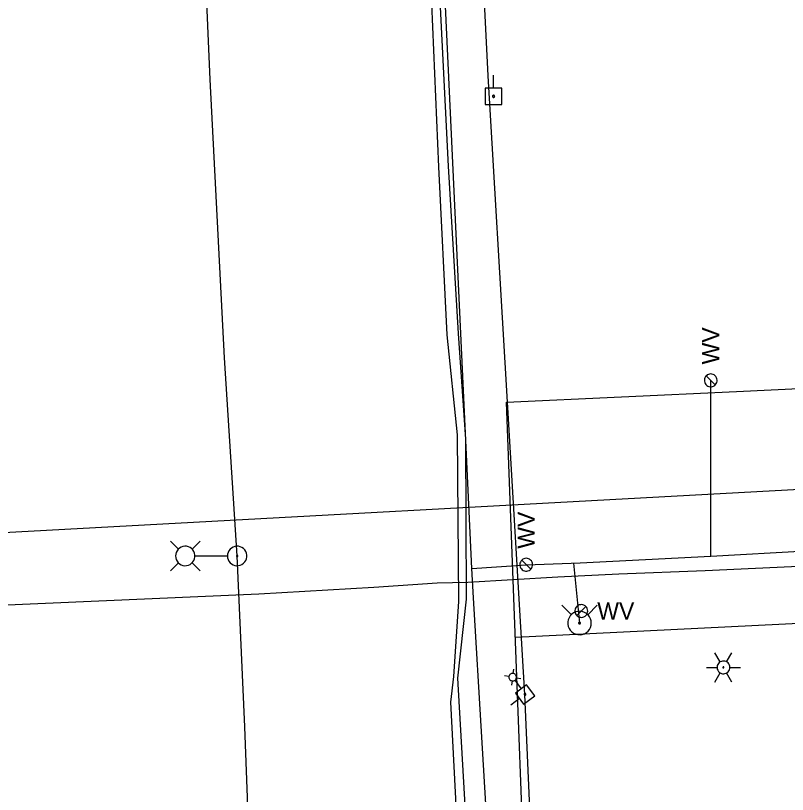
# Model space of a CAD drawing. Extents: x 596028 to 606371, y 330010 to 403088.
# Drawn here: x 604941.1 to 605113.7, y 334148.2 to 334322.4 of the extents above; entities that cross this region are included whole.
import ezdxf

# ---------------------------------------------------------------- set-up
doc = ezdxf.new("R2010")
doc.units = 0
for name, color, linetype in [('E_LTG', 7, 'Continuous'), ('E_LTG_CID', 7, 'Continuous'), ('E_UTL_EPowerPole', 7, 'Continuous'), ('E_UTL_G_UG', 7, 'Continuous'), ('E_UTL_Overhead', 7, 'Continuous'), ('E_UTL_SAN_UG', 7, 'Continuous'), ('E_UTL_W', 7, 'Continuous'), ('E_UTL_W_UG', 7, 'Continuous'), ('E_UTL_WHydrant', 7, 'Continuous')]:
    doc.layers.add(name, color=color, linetype=linetype)

msp = doc.modelspace()

# ---------------------------------------------------------------- linework, layer by layer
at = {"layer": 'E_LTG'}
for points in [[(604977.5, 334203.02), (604975.73, 334204.8)], [(604976.85, 334201.5), (604976.89, 334201.09), (604977.01, 334200.69), (604977.2, 334200.33), (604977.45, 334200), (604977.76, 334199.73), (604978.12, 334199.52), (604978.51, 334199.39), (604978.92, 334199.33), (604979.34, 334199.35), (604979.74, 334199.45), (604980.11, 334199.62), (604980.45, 334199.86), (604980.74, 334200.16), (604980.96, 334200.5), (604981.11, 334200.89), (604981.19, 334201.29), (604981.19, 334201.71), (604981.11, 334202.11), (604980.96, 334202.5), (604980.74, 334202.85), (604980.45, 334203.15), (604980.11, 334203.39), (604979.74, 334203.56), (604979.34, 334203.66), (604978.92, 334203.67), (604978.51, 334203.62), (604978.12, 334203.48), (604977.76, 334203.27), (604977.45, 334203), (604977.2, 334202.68), (604977.01, 334202.31), (604976.89, 334201.91), (604976.85, 334201.5)], [(604980.55, 334203.02), (604982.33, 334204.8)], [(604988.45, 334201.5), (604988.49, 334201.09), (604988.61, 334200.69), (604988.8, 334200.33), (604989.06, 334200), (604989.37, 334199.73), (604989.73, 334199.52), (604990.12, 334199.39), (604990.53, 334199.33), (604990.94, 334199.35), (604991.34, 334199.45), (604991.72, 334199.62), (604992.05, 334199.86), (604992.34, 334200.16), (604992.56, 334200.5), (604992.72, 334200.89), (604992.8, 334201.29), (604992.8, 334201.71), (604992.72, 334202.11), (604992.56, 334202.5), (604992.34, 334202.85), (604992.05, 334203.15), (604991.72, 334203.39), (604991.34, 334203.56), (604990.94, 334203.66), (604990.53, 334203.67), (604990.12, 334203.62), (604989.73, 334203.48), (604989.37, 334203.27), (604989.06, 334203), (604988.8, 334202.68), (604988.61, 334202.31), (604988.49, 334201.91), (604988.45, 334201.5)], [(604990.46, 334201.5), (604990.47, 334201.47), (604990.48, 334201.44), (604990.49, 334201.41), (604990.51, 334201.39), (604990.53, 334201.37), (604990.56, 334201.35), (604990.59, 334201.34), (604990.62, 334201.34), (604990.65, 334201.34), (604990.68, 334201.34), (604990.71, 334201.36), (604990.74, 334201.38), (604990.76, 334201.4), (604990.78, 334201.43), (604990.79, 334201.45), (604990.8, 334201.49), (604990.8, 334201.52), (604990.79, 334201.55), (604990.78, 334201.58), (604990.76, 334201.6), (604990.74, 334201.63), (604990.71, 334201.65), (604990.68, 334201.66), (604990.65, 334201.67), (604990.62, 334201.67), (604990.59, 334201.66), (604990.56, 334201.65), (604990.53, 334201.64), (604990.51, 334201.62), (604990.49, 334201.59), (604990.48, 334201.56), (604990.47, 334201.53), (604990.46, 334201.5)], [(604977.5, 334199.98), (604975.73, 334198.2)], [(604980.55, 334199.98), (604982.33, 334198.2)], [(604981.24, 334201.5), (604988.42, 334201.5)], [(605098.71, 334177.81), (605097.52, 334179.87)], [(605100.14, 334177.81), (605101.33, 334179.87)], [(605100.86, 334176.57), (605100.83, 334176.84), (605100.75, 334177.1), (605100.63, 334177.35), (605100.46, 334177.56), (605100.26, 334177.74), (605100.02, 334177.87), (605099.76, 334177.96), (605099.5, 334178), (605099.22, 334177.99), (605098.96, 334177.92), (605098.71, 334177.81), (605098.49, 334177.65), (605098.3, 334177.46), (605098.16, 334177.23), (605098.06, 334176.98), (605098.01, 334176.71), (605098.01, 334176.44), (605098.06, 334176.17), (605098.16, 334175.92), (605098.3, 334175.69), (605098.49, 334175.49), (605098.71, 334175.34), (605098.96, 334175.22), (605099.22, 334175.16), (605099.5, 334175.15), (605099.76, 334175.18), (605100.02, 334175.27), (605100.26, 334175.41), (605100.46, 334175.59), (605100.63, 334175.8), (605100.75, 334176.04), (605100.83, 334176.3), (605100.86, 334176.57)], [(605100.86, 334176.57), (605100.83, 334176.84), (605100.75, 334177.1), (605100.63, 334177.35), (605100.46, 334177.56), (605100.26, 334177.74), (605100.02, 334177.87), (605099.76, 334177.96), (605099.5, 334178), (605099.22, 334177.99), (605098.96, 334177.92), (605098.71, 334177.81), (605098.49, 334177.65), (605098.3, 334177.46), (605098.16, 334177.23), (605098.06, 334176.98), (605098.01, 334176.71), (605098.01, 334176.44), (605098.06, 334176.17), (605098.16, 334175.92), (605098.3, 334175.69), (605098.49, 334175.49), (605098.71, 334175.34), (605098.96, 334175.22), (605099.22, 334175.16), (605099.5, 334175.15), (605099.76, 334175.18), (605100.02, 334175.27), (605100.26, 334175.41), (605100.46, 334175.59), (605100.63, 334175.8), (605100.75, 334176.04), (605100.83, 334176.3), (605100.86, 334176.57)], [(605100.86, 334176.57), (605100.83, 334176.84), (605100.75, 334177.1), (605100.63, 334177.35), (605100.46, 334177.56), (605100.26, 334177.74), (605100.02, 334177.87), (605099.76, 334177.96), (605099.5, 334178), (605099.22, 334177.99), (605098.96, 334177.92), (605098.71, 334177.81), (605098.49, 334177.65), (605098.3, 334177.46), (605098.16, 334177.23), (605098.06, 334176.98), (605098.01, 334176.71), (605098.01, 334176.44), (605098.06, 334176.17), (605098.16, 334175.92), (605098.3, 334175.69), (605098.49, 334175.49), (605098.71, 334175.34), (605098.96, 334175.22), (605099.22, 334175.16), (605099.5, 334175.15), (605099.76, 334175.18), (605100.02, 334175.27), (605100.26, 334175.41), (605100.46, 334175.59), (605100.63, 334175.8), (605100.75, 334176.04), (605100.83, 334176.3), (605100.86, 334176.57)], [(605052.39, 334175.23), (605052.53, 334176.2)], [(605095.62, 334176.57), (605098, 334176.57)], [(605099.55, 334176.57), (605099.54, 334176.6), (605099.54, 334176.62), (605099.53, 334176.64), (605099.51, 334176.66), (605099.5, 334176.67), (605099.48, 334176.68), (605099.46, 334176.69), (605099.43, 334176.69), (605099.41, 334176.69), (605099.39, 334176.69), (605099.37, 334176.68), (605099.35, 334176.66), (605099.33, 334176.65), (605099.32, 334176.63), (605099.31, 334176.61), (605099.31, 334176.58), (605099.31, 334176.56), (605099.31, 334176.54), (605099.32, 334176.52), (605099.33, 334176.5), (605099.35, 334176.48), (605099.37, 334176.47), (605099.39, 334176.46), (605099.41, 334176.46), (605099.43, 334176.45), (605099.46, 334176.46), (605099.48, 334176.46), (605099.5, 334176.48), (605099.51, 334176.49), (605099.53, 334176.51), (605099.54, 334176.53), (605099.54, 334176.55), (605099.55, 334176.57)], [(605100.86, 334176.57), (605103.24, 334176.57)], [(605051.43, 334174.51), (605050.45, 334174.66)], [(605051.76, 334175.07), (605051.64, 334174.97), (605051.54, 334174.84), (605051.47, 334174.69), (605051.42, 334174.53), (605051.41, 334174.37), (605051.43, 334174.21), (605051.48, 334174.06), (605051.56, 334173.91), (605051.66, 334173.79), (605051.78, 334173.68), (605051.93, 334173.61), (605052.08, 334173.56), (605052.24, 334173.54), (605052.4, 334173.55), (605052.56, 334173.59), (605052.71, 334173.66), (605052.84, 334173.75), (605052.95, 334173.87), (605053.03, 334174.01), (605053.09, 334174.16), (605053.12, 334174.32), (605053.11, 334174.49), (605053.08, 334174.65), (605053.02, 334174.8), (605052.93, 334174.93), (605052.81, 334175.05), (605052.68, 334175.14), (605052.53, 334175.2), (605052.37, 334175.24), (605052.21, 334175.24), (605052.05, 334175.21), (605051.9, 334175.16), (605051.76, 334175.07)], [(605053.1, 334174.27), (605054.08, 334174.12)], [(605097.52, 334173.27), (605098.71, 334175.34)], [(605101.33, 334173.27), (605100.14, 334175.34)], [(605052.14, 334173.55), (605052, 334172.58)], [(605052.78, 334173.69), (605054.19, 334171.8)]]:
    msp.add_lwpolyline(points, dxfattribs=at)
at = {"layer": 'E_LTG_CID'}
msp.add_lwpolyline([(605010.35, 333891.22), (605002.22, 333986.67), (604999.56, 334013), (604995.2, 334088.09), (604992.37, 334163.31), (604990.63, 334201.5), (604987.81, 334245.82), (604984.57, 334308.11), (604981.59, 334376.96), (604977.46, 334456.81), (604974.81, 334512.43), (604972.91, 334554.54), (604971.93, 334555.31), (604969.99, 334606.09), (604967.03, 334670.29), (604963.28, 334734.35)], dxfattribs=at)
at = {"layer": 'E_UTL_EPowerPole'}
for points in [[(605047.98, 334306.17), (605047.98, 334309.08)], [(605049.82, 334306.17), (605046.13, 334306.17)], [(605046.13, 334306.17), (605046.13, 334302.48)], [(605048.25, 334304.33), (605048.24, 334304.37), (605048.23, 334304.42), (605048.21, 334304.46), (605048.18, 334304.49), (605048.15, 334304.52), (605048.11, 334304.54), (605048.07, 334304.56), (605048.02, 334304.57), (605047.98, 334304.56), (605047.93, 334304.55), (605047.89, 334304.53), (605047.85, 334304.51), (605047.82, 334304.48), (605047.8, 334304.44), (605047.78, 334304.4), (605047.77, 334304.35), (605047.77, 334304.31), (605047.78, 334304.26), (605047.8, 334304.22), (605047.82, 334304.18), (605047.85, 334304.15), (605047.89, 334304.12), (605047.93, 334304.1), (605047.98, 334304.09), (605048.02, 334304.09), (605048.07, 334304.1), (605048.11, 334304.11), (605048.15, 334304.13), (605048.18, 334304.16), (605048.21, 334304.2), (605048.23, 334304.24), (605048.24, 334304.28), (605048.25, 334304.33)], [(605049.82, 334302.48), (605049.82, 334306.17)], [(605046.13, 334302.48), (605049.82, 334302.48)], [(605055.37, 334172.67), (605052.9, 334170.84)], [(605057.2, 334170.2), (605055.37, 334172.67)], [(605052.9, 334170.84), (605054.73, 334168.37)], [(605054.91, 334170.7), (605054.88, 334170.67), (605054.86, 334170.64), (605054.85, 334170.61), (605054.84, 334170.57), (605054.83, 334170.54), (605054.84, 334170.5), (605054.85, 334170.46), (605054.87, 334170.43), (605054.89, 334170.4), (605054.92, 334170.38), (605054.95, 334170.36), (605054.99, 334170.35), (605055.03, 334170.34), (605055.06, 334170.34), (605055.1, 334170.35), (605055.13, 334170.37), (605055.16, 334170.39), (605055.19, 334170.42), (605055.21, 334170.45), (605055.22, 334170.49), (605055.23, 334170.52), (605055.23, 334170.56), (605055.22, 334170.6), (605055.21, 334170.63), (605055.18, 334170.67), (605055.16, 334170.69), (605055.13, 334170.71), (605055.09, 334170.73), (605055.06, 334170.74), (605055.02, 334170.74), (605054.98, 334170.73), (605054.94, 334170.72), (605054.91, 334170.7)], [(605053.81, 334169.6), (605051.87, 334168.16)], [(605054.73, 334168.37), (605057.2, 334170.2)]]:
    msp.add_lwpolyline(points, dxfattribs=at)
at = {"layer": 'E_UTL_G_UG'}
for p, q in [((605102.33, 334238.28), (605290.02, 334247.49)), ((605095.32, 334198.25), (605290.47, 334207.64)), ((605095.32, 334198.25), (605290.47, 334207.64)), ((605052.89, 334183.33), (605293.1, 334195.11))]:
    msp.add_line(p, q, dxfattribs=at)
for points in [[(605040.23, 334191.32), (605039.92, 334228.6), (605037.6, 334251), (605035.78, 334288.54), (605033.99, 334330.42), (605029.72, 334400.72), (605027, 334461.53), (605025.04, 334502.92), (605022.08, 334562.25), (605019.16, 334619.47), (605016.73, 334688.85), (605013.32, 334719.29), (605013.33, 334743.69)], [(605040.23, 334191.32), (605039.92, 334228.6), (605037.6, 334251), (605035.78, 334288.54), (605033.99, 334330.42), (605029.72, 334400.72), (605027, 334461.53), (605025.04, 334502.92), (605022.08, 334562.25), (605019.16, 334619.47), (605016.73, 334688.85), (605013.32, 334719.29), (605013.33, 334743.69)], [(605051.05, 333995.08), (605049.47, 334015.72), (605046.07, 334056.96), (605044.47, 334091.26), (605041.93, 334140.57), (605039.98, 334174.15), (605041.91, 334191.85), (605041.77, 334227.61), (605040.14, 334251.24), (605037.95, 334288.67), (605035.85, 334330.32), (605032.15, 334401.1), (605029.33, 334461.67), (605027.31, 334503.35), (605024.31, 334562.57), (605021.46, 334619.32), (605018.89, 334689.8), (605016.63, 334727.49)], [(605068.25, 333992.48), (605059.79, 333991.71), (605059.67, 334004.67), (605058.03, 334047.15), (605052.56, 334192.1), (605050.91, 334235.94), (605102.33, 334238.28)], [(604877.78, 334187.91), (604995.48, 334193.01), (605021.24, 334194.51), (605035.38, 334195.48), (605042.27, 334195.61), (605062.39, 334196.8), (605076.03, 334197.48), (605095.32, 334198.25)], [(604877.78, 334187.91), (604995.48, 334193.01), (605021.24, 334194.51), (605035.38, 334195.48), (605042.27, 334195.61), (605062.39, 334196.8), (605076.03, 334197.48), (605095.32, 334198.25)], [(605051.05, 333995.08), (605048.19, 333995.12), (605048.12, 333996.96), (605043.86, 334057.56), (605042.59, 334091.26), (605039.9, 334140), (605038.43, 334168.81), (605039.11, 334174.54), (605040.23, 334191.32)], [(605051.05, 333995.08), (605048.19, 333995.12), (605048.12, 333996.96), (605043.86, 334057.56), (605042.59, 334091.26), (605039.9, 334140), (605038.43, 334168.81), (605039.11, 334174.54), (605040.23, 334191.32)]]:
    msp.add_lwpolyline(points, dxfattribs=at)
at = {"layer": 'E_UTL_Overhead'}
msp.add_lwpolyline([(605060.82, 334038.02), (605055.03, 334170.54), (605046.79, 334308.95), (605039.96, 334446.59), (605033.68, 334567.58), (605029.55, 334681.31), (605027.59, 334747.04), (605025.74, 334817.42), (605020.39, 334948.8), (605014.12, 335115.1), (605007.91, 335297.38), (604985.32, 335465.29), (604968.51, 335602.26), (604952.43, 335708.38), (604942.9, 335774.97)], dxfattribs=at)
at = {"layer": 'E_UTL_SAN_UG'}
msp.add_line((604916.64, 334205.57), (605186.48, 334220.25), dxfattribs=at)
at = {"layer": 'E_UTL_W'}
for points in [[(605096.59, 334242.22), (605096.32, 334242.19), (605096.06, 334242.12), (605095.82, 334241.99), (605095.61, 334241.82), (605095.43, 334241.62), (605095.29, 334241.38), (605095.2, 334241.13), (605095.17, 334240.86), (605095.18, 334240.59), (605095.24, 334240.33), (605095.35, 334240.08), (605095.51, 334239.86), (605095.71, 334239.67), (605095.94, 334239.52), (605096.19, 334239.42), (605096.45, 334239.37), (605096.73, 334239.37), (605096.99, 334239.42), (605097.24, 334239.52), (605097.47, 334239.67), (605097.67, 334239.86), (605097.82, 334240.08), (605097.94, 334240.33), (605098, 334240.59), (605098.01, 334240.86), (605097.98, 334241.13), (605097.89, 334241.38), (605097.75, 334241.62), (605097.57, 334241.82), (605097.36, 334241.99), (605097.12, 334242.12), (605096.86, 334242.19), (605096.59, 334242.22)], [(605097.6, 334239.78), (605095.58, 334241.8)], [(605055.3, 334200.98), (605055.03, 334200.95), (605054.77, 334200.88), (605054.53, 334200.75), (605054.32, 334200.58), (605054.14, 334200.38), (605054, 334200.14), (605053.91, 334199.89), (605053.88, 334199.62), (605053.89, 334199.35), (605053.95, 334199.09), (605054.06, 334198.84), (605054.22, 334198.62), (605054.42, 334198.43), (605054.65, 334198.28), (605054.9, 334198.18), (605055.16, 334198.13), (605055.44, 334198.13), (605055.7, 334198.18), (605055.95, 334198.28), (605056.18, 334198.43), (605056.38, 334198.62), (605056.53, 334198.84), (605056.65, 334199.09), (605056.71, 334199.35), (605056.72, 334199.62), (605056.69, 334199.89), (605056.6, 334200.14), (605056.46, 334200.38), (605056.28, 334200.58), (605056.07, 334200.75), (605055.83, 334200.88), (605055.57, 334200.95), (605055.3, 334200.98)], [(605056.31, 334198.54), (605054.29, 334200.56)], [(605069.06, 334189.19), (605069.03, 334189.46), (605068.96, 334189.72), (605068.83, 334189.96), (605068.66, 334190.17), (605068.46, 334190.35), (605068.22, 334190.49), (605067.97, 334190.58), (605067.7, 334190.61), (605067.43, 334190.6), (605067.17, 334190.54), (605066.92, 334190.42), (605066.7, 334190.27), (605066.51, 334190.07), (605066.36, 334189.84), (605066.26, 334189.59), (605066.21, 334189.33), (605066.21, 334189.05), (605066.26, 334188.79), (605066.36, 334188.54), (605066.51, 334188.31), (605066.7, 334188.11), (605066.92, 334187.95), (605067.17, 334187.84), (605067.43, 334187.78), (605067.7, 334187.77), (605067.97, 334187.8), (605068.22, 334187.89), (605068.46, 334188.03), (605068.66, 334188.21), (605068.83, 334188.42), (605068.96, 334188.66), (605069.03, 334188.92), (605069.06, 334189.19)], [(605066.62, 334188.18), (605068.64, 334190.2)]]:
    msp.add_lwpolyline(points, dxfattribs=at)
at = {"layer": 'E_UTL_W_UG'}
for p, q in [((605096.59, 334201.48), (605288.08, 334211.76)), ((605065.89, 334199.9), (605067.23, 334186.5))]:
    msp.add_line(p, q, dxfattribs=at)
for points in [[(605043.15, 334198.7), (605020.06, 334690.83)], [(605096.59, 334201.48), (605096.59, 334240.79)], [(605056.56, 333973.92), (605043.53, 334192.12), (605043.15, 334198.7), (605055.3, 334199.55), (605067.36, 334199.95), (605096.59, 334201.48)]]:
    msp.add_lwpolyline(points, dxfattribs=at)
at = {"layer": 'E_UTL_WHydrant'}
for points in [[(605065.4, 334188.33), (605063.26, 334190.48)], [(605069.07, 334188.33), (605071.21, 334190.48)], [(605069.86, 334186.5), (605069.81, 334187), (605069.67, 334187.47), (605069.44, 334187.92), (605069.13, 334188.31), (605068.76, 334188.64), (605068.32, 334188.88), (605067.85, 334189.05), (605067.36, 334189.12), (605066.86, 334189.1), (605066.38, 334188.98), (605065.92, 334188.77), (605065.52, 334188.48), (605065.17, 334188.12), (605064.9, 334187.7), (605064.72, 334187.24), (605064.62, 334186.75), (605064.62, 334186.25), (605064.72, 334185.76), (605064.9, 334185.3), (605065.17, 334184.88), (605065.52, 334184.52), (605065.92, 334184.23), (605066.38, 334184.02), (605066.86, 334183.9), (605067.36, 334183.88), (605067.85, 334183.95), (605068.32, 334184.11), (605068.76, 334184.36), (605069.13, 334184.69), (605069.44, 334185.08), (605069.67, 334185.52), (605069.81, 334186), (605069.86, 334186.5)], [(605067.43, 334186.5), (605067.43, 334186.54), (605067.42, 334186.57), (605067.4, 334186.61), (605067.38, 334186.64), (605067.35, 334186.66), (605067.32, 334186.68), (605067.28, 334186.69), (605067.24, 334186.7), (605067.21, 334186.7), (605067.17, 334186.69), (605067.13, 334186.67), (605067.1, 334186.65), (605067.08, 334186.62), (605067.06, 334186.59), (605067.04, 334186.56), (605067.03, 334186.52), (605067.03, 334186.48), (605067.04, 334186.44), (605067.06, 334186.41), (605067.08, 334186.37), (605067.1, 334186.35), (605067.13, 334186.33), (605067.17, 334186.31), (605067.21, 334186.3), (605067.24, 334186.3), (605067.28, 334186.3), (605067.32, 334186.32), (605067.35, 334186.34), (605067.38, 334186.36), (605067.4, 334186.39), (605067.42, 334186.42), (605067.43, 334186.46), (605067.43, 334186.5)]]:
    msp.add_lwpolyline(points, dxfattribs=at)

# ---------------------------------------------------------------- texts
at = {"layer": 'E_UTL_W'}
for p in [(605098.51, 334244.36), (605057.22, 334203.12)]:
    msp.add_text('WV', height=3.85, rotation=90, dxfattribs=at).set_placement(p)
msp.add_text('WV', height=3.85, dxfattribs=at).set_placement((605071.2, 334187.26))

doc.saveas('drawing.dxf')
